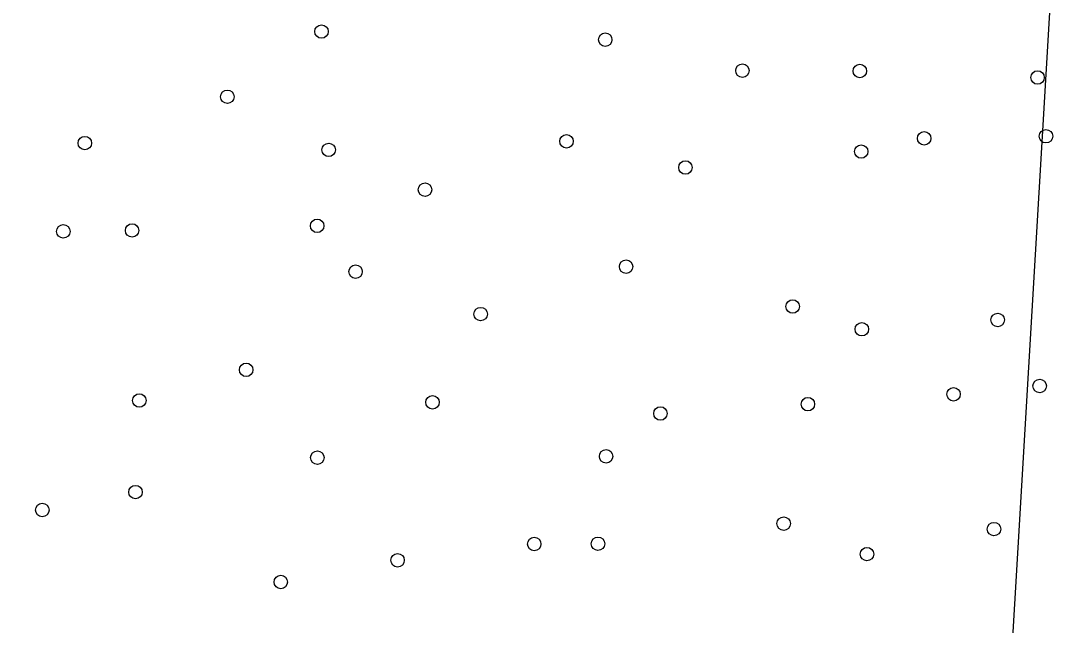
# Model space of a CAD drawing. Extents: x 544674 to 552202, y 6585829 to 6588119.
# Drawn here: x 550208.2 to 550405.1, y 6587415 to 6587529.9 of the extents above; entities that cross this region are included whole.
import ezdxf

# ---------------------------------------------------------------- set-up
doc = ezdxf.new("R2010")
doc.units = 0
doc.layers.add('HALJASTUS', color=7, linetype='Continuous')
doc.layers.add('kataster', color=7, linetype='Continuous')

# ---------------------------------------------------------------- blocks, each defined once
blk = doc.blocks.new('METS')
at = {"layer": 'HALJASTUS'}
blk.add_circle((0, 0), 0.8, dxfattribs=at)

msp = doc.modelspace()

# ---------------------------------------------------------------- linework, layer by layer
at = {"layer": 'kataster'}
msp.add_lwpolyline([(550209.46, 6587393.46), (550183.46, 6587527.95), (550295.49, 6587549.26), (550342.71, 6587635.62), (550349.12, 6587627.39), (550405.2, 6587558.35), (550391.99, 6587335.53), (550389.72, 6587297.05), (550180.8, 6587345.43)], close=True, dxfattribs=at)

# ---------------------------------------------------------------- block references
at = {"layer": 'HALJASTUS', "xscale": 1.6, "yscale": 1.6000000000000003}
for p in [(550265.3, 6587527.87), (550319.21, 6587526.32), (550345.27, 6587520.44), (550367.57, 6587520.37), (550401.34, 6587519.14), (550247.42, 6587515.48), (550311.85, 6587507.01), (550379.79, 6587507.57), (550402.93, 6587507.97), (550220.35, 6587506.67), (550266.67, 6587505.38), (550367.84, 6587505.06), (550334.44, 6587502.03), (550284.97, 6587497.81), (550216.26, 6587489.89), (550229.32, 6587490.07), (550264.48, 6587490.95), (550271.78, 6587482.24), (550323.17, 6587483.19), (550354.82, 6587475.62), (550295.54, 6587474.17), (550393.76, 6587473.06), (550367.96, 6587471.29), (550251, 6587463.58), (550401.74, 6587460.51), (550230.7, 6587457.75), (550385.38, 6587458.93), (550286.39, 6587457.4), (550357.71, 6587457.05), (550329.69, 6587455.27), (550264.52, 6587446.89), (550319.37, 6587447.13), (550229.97, 6587440.34), (550212.26, 6587436.93), (550353.11, 6587434.35), (550393.06, 6587433.31), (550305.72, 6587430.47), (550317.83, 6587430.52), (550368.93, 6587428.55), (550279.76, 6587427.38), (550257.57, 6587423.25)]:
    msp.add_blockref('METS', p, dxfattribs=at)

doc.saveas('drawing.dxf')
